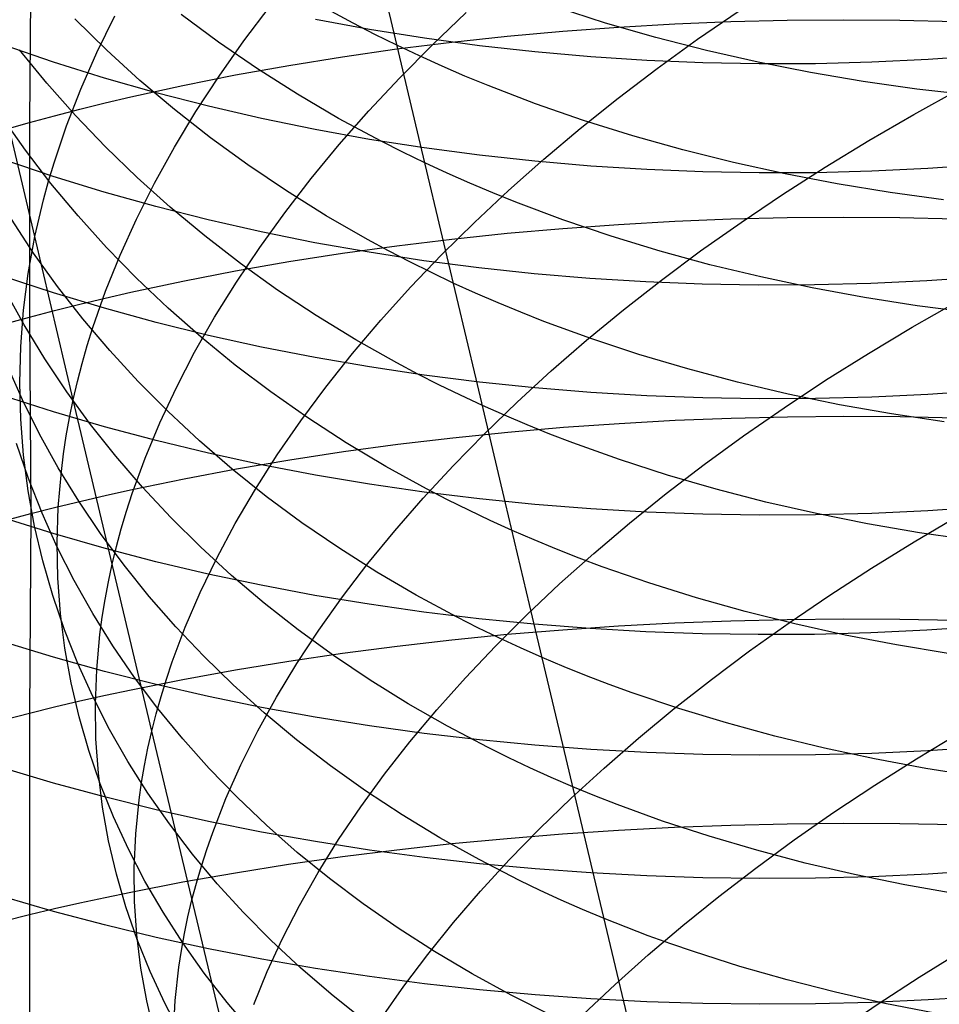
# Model space of a CAD drawing. Extents: x -383 to 1849, y -1185 to -529.
# Tile 571 of 656: x 405 to 413, y -969 to -960. Entities that reach past the tile are written whole.
import ezdxf

# ---------------------------------------------------------------- set-up
doc = ezdxf.new("R2010")
doc.units = 0
doc.layers.add('PREDEFINITO', color=7, linetype='CONTINUOUS')

msp = doc.modelspace()

# ---------------------------------------------------------------- linework, layer by layer
at = {"layer": 'PREDEFINITO'}
for p, q in [((408.4186, -960.1492, 523.1641), (408.1809, -959.1485, 524.3164)), ((405.2723, -959.3608, 659.6048), (405.2597, -961.0414, 660.7116)), ((406.9116, -960.3393, 520.861), (406.5846, -960.0971, 520.5903)), ((407.1325, -960.3287, 498.1296), (407.363, -960.0236, 497.821)), ((408.0871, -960.173, 523.0117), (407.8994, -960.0718, 522.8936)), ((408.7796, -960.3635, 495.5066), (409.0754, -960.0805, 495.2323)), ((410.2932, -960.1725, 525.4006), (409.8635, -960.0342, 525.215)), ((411.0968, -960.3143, 492.8515), (411.4589, -960.0655, 492.6311)), ((405.9345, -960.409, 518.582), (405.6567, -960.1364, 518.2832)), ((405.8491, -960.4286, 500.8958), (406.0053, -960.1084, 500.5616)), ((408.2311, -960.2297, 623.3573), (407.7571, -960.1424, 623.449)), ((408.2773, -960.2713, 523.1279), (408.0871, -960.173, 523.0117)), ((408.6613, -961.1719, 522.0327), (408.4186, -960.1492, 523.1641)), ((410.7304, -960.2987, 525.578), (410.2932, -960.1725, 525.4006)), ((410.4065, -960.2078, 661.9134), (410.8967, -960.1799, 661.9434)), ((410.8967, -960.1799, 661.9434), (411.3881, -960.16, 661.9603)), ((411.3881, -960.16, 661.9603), (411.8804, -960.148, 661.9641)), ((411.8804, -960.148, 661.9641), (412.3728, -960.144, 661.9549)), ((412.3728, -960.144, 661.9549), (412.8649, -960.1479, 661.9327)), ((412.8649, -960.1479, 661.9327), (413.3562, -960.1596, 661.8976)), ((408.7093, -960.306, 623.2757), (408.2311, -960.2297, 623.3573)), ((408.4702, -960.3667, 523.2422), (408.2773, -960.2713, 523.1279)), ((409.4324, -960.2874, 661.8142), (409.9182, -960.2436, 661.8704)), ((409.9182, -960.2436, 661.8704), (410.4065, -960.2078, 661.9134)), ((405.4683, -960.514, 625.1741), (405.0308, -960.3638, 625.329)), ((407.2501, -960.5716, 521.1253), (406.9116, -960.3393, 520.861)), ((406.9157, -960.6363, 498.4451), (407.1325, -960.3287, 498.1296)), ((408.4702, -960.3989, 661.6622), (408.9495, -960.3392, 661.7448)), ((408.496, -960.6503, 495.7892), (408.7796, -960.3635, 495.5066)), ((409.1911, -960.3712, 623.2043), (408.7093, -960.306, 623.2757)), ((408.9495, -960.3392, 661.7448), (409.4324, -960.2874, 661.8142)), ((411.1747, -960.413, 525.7471), (410.7304, -960.2987, 525.578)), ((410.7447, -960.5687, 493.0824), (411.0968, -960.3143, 492.8515)), ((405.4102, -960.6971, 516.5083), (405.1721, -960.4072, 516.1897)), ((405.7084, -960.7499, 501.2352), (405.8491, -960.4286, 500.8958)), ((406.2246, -960.6732, 518.8758), (405.9345, -960.409, 518.582)), ((407.9949, -960.4667, 661.5664), (408.4702, -960.3989, 661.6622)), ((408.6657, -960.4592, 523.3545), (408.4702, -960.3667, 523.2422)), ((409.676, -960.4253, 623.1431), (409.1911, -960.3712, 623.2043)), ((410.1634, -960.4683, 623.0922), (409.676, -960.4253, 623.1431)), ((411.6254, -960.5152, 525.9078), (411.1747, -960.413, 525.7471)), ((405.9133, -960.6535, 625.0294), (405.4683, -960.514, 625.1741)), ((407.5243, -960.5424, 661.4573), (407.9949, -960.4667, 661.5664)), ((408.8636, -960.5487, 523.4648), (408.6657, -960.4592, 523.3545)), ((410.6528, -960.5001, 623.0515), (410.1634, -960.4683, 623.0922)), ((411.1436, -960.5207, 623.0211), (410.6528, -960.5001, 623.0515)), ((411.6352, -960.5302, 623.0011), (411.1436, -960.5207, 623.0211)), ((412.0821, -960.6055, 526.0601), (411.6254, -960.5152, 525.9078)), ((412.1272, -960.5285, 622.9914), (411.6352, -960.5302, 623.0011)), ((412.619, -960.5156, 622.992), (412.1272, -960.5285, 622.9914)), ((413.1099, -960.4915, 623.0031), (412.619, -960.5156, 622.992)), ((413.5996, -960.4561, 623.0246), (413.1099, -960.4915, 623.0031)), ((407.0588, -960.6262, 661.3348), (407.5243, -960.5424, 661.4573)), ((407.5999, -960.7936, 521.383), (407.2501, -960.5716, 521.1253)), ((409.0641, -960.6352, 523.5731), (408.8636, -960.5487, 523.4648)), ((410.403, -960.8284, 493.3233), (410.7447, -960.5687, 493.0824)), ((412.5442, -960.6837, 526.2038), (412.0821, -960.6055, 526.0601)), ((405.3072, -962.0384, 502.6397), (404.9756, -960.6411, 503.7771)), ((405.6611, -960.9797, 516.8229), (405.4102, -960.6971, 516.5083)), ((406.3652, -960.7822, 624.8948), (405.9133, -960.6535, 625.0294)), ((406.5268, -960.9287, 519.1642), (406.2246, -960.6732, 518.8758)), ((406.599, -960.7179, 661.1991), (407.0588, -960.6262, 661.3348)), ((406.7131, -960.9461, 498.767), (406.9157, -960.6363, 498.4451)), ((408.2248, -960.9408, 496.08), (408.496, -960.6503, 495.7892)), ((409.2668, -960.7187, 523.6794), (409.0641, -960.6352, 523.5731)), ((413.0111, -960.7499, 526.3388), (412.5442, -960.6837, 526.2038)), ((405.5835, -961.0718, 501.5796), (405.7084, -960.7499, 501.2352)), ((406.1456, -960.8177, 661.05), (406.599, -960.7179, 661.1991)), ((406.8234, -960.9001, 624.7706), (406.3652, -960.7822, 624.8948)), ((407.9606, -961.005, 521.6336), (407.5999, -960.7936, 521.383)), ((409.6793, -960.8769, 523.886), (409.2668, -960.7187, 523.6794)), ((412.9846, -960.971, 490.9115), (413.384, -960.751, 490.7332)), ((413.4825, -960.8041, 526.4651), (413.0111, -960.7499, 526.3388)), ((405.6989, -960.9256, 660.8875), (405.9214, -960.8706, 660.9704)), ((405.9214, -960.8706, 660.9704), (406.1456, -960.8177, 661.05)), ((410.1004, -961.0233, 524.0843), (409.6793, -960.8769, 523.886)), ((410.072, -961.093, 493.574), (410.403, -960.8284, 493.3233)), ((405.4784, -960.9825, 660.8012), (405.6989, -960.9256, 660.8875)), ((406.525, -961.2577, 499.0951), (406.7131, -960.9461, 498.767)), ((406.8408, -961.1751, 519.447), (406.5268, -960.9287, 519.1642)), ((407.2875, -961.0072, 624.6566), (406.8234, -960.9001, 624.7706)), ((407.9663, -961.2345, 496.3785), (408.2248, -960.9408, 496.08)), ((405.2236, -961.2832, 514.7228), (405.0136, -960.9865, 514.3911)), ((405.043, -961.1024, 660.6186), (405.2597, -961.0414, 660.7116)), ((405.2597, -961.0414, 660.7116), (405.4784, -960.9825, 660.8012)), ((405.2597, -961.0414, 660.7116), (405.2601, -962.7413, 661.7908)), ((405.9249, -961.2549, 517.1331), (405.6611, -960.9797, 516.8229)), ((407.7568, -961.1034, 624.5529), (407.2875, -961.0072, 624.6566)), ((408.145, -961.1066, 521.7562), (407.9606, -961.005, 521.6336)), ((410.5297, -961.1577, 524.2743), (410.1004, -961.0233, 524.0843)), ((412.5939, -961.1976, 491.1015), (412.9846, -960.971, 490.9115)), ((405.4748, -961.3941, 501.9286), (405.5835, -961.0718, 501.5796)), ((408.2308, -961.1888, 624.4595), (407.7568, -961.1034, 624.5529)), ((408.3321, -961.2054, 521.877), (408.145, -961.1066, 521.7562)), ((409.752, -961.3624, 493.8342), (410.072, -961.093, 493.574)), ((407.1666, -961.4121, 519.7237), (406.8408, -961.1751, 519.447)), ((408.7089, -961.2634, 624.3765), (408.2308, -961.1888, 624.4595)), ((408.5218, -961.3014, 521.9958), (408.3321, -961.2054, 521.877)), ((408.9085, -962.216, 520.9217), (408.6613, -961.1719, 522.0327)), ((410.9666, -961.2803, 524.456), (410.5297, -961.1577, 524.2743)), ((412.212, -961.4305, 491.3029), (412.5939, -961.1976, 491.1015)), ((405.447, -961.5734, 515.0512), (405.2236, -961.2832, 514.7228)), ((406.2012, -961.5221, 517.4387), (405.9249, -961.2549, 517.1331)), ((406.3516, -961.5708, 499.4292), (406.525, -961.2577, 499.0951)), ((407.7209, -961.5312, 496.6846), (407.9663, -961.2345, 496.3785)), ((408.7142, -961.3945, 522.1126), (408.5218, -961.3014, 521.9958)), ((409.1907, -961.3271, 624.3039), (408.7089, -961.2634, 624.3765)), ((411.4106, -961.3911, 524.6292), (410.9666, -961.2803, 524.456)), ((405.4666, -961.513, 626.2683), (405.0295, -961.3655, 626.4265)), ((405.4266, -961.5552, 502.1048), (405.4748, -961.3941, 501.9286)), ((408.9091, -961.4847, 522.2274), (408.7142, -961.3945, 522.1126)), ((409.6755, -961.3799, 624.2417), (409.1907, -961.3271, 624.3039)), ((409.4434, -961.6361, 494.1035), (409.752, -961.3624, 493.8342)), ((410.1629, -961.4218, 624.1899), (409.6755, -961.3799, 624.2417)), ((411.8611, -961.49, 524.7938), (411.4106, -961.3911, 524.6292)), ((407.5037, -961.6394, 519.9939), (407.1666, -961.4121, 519.7237)), ((410.6522, -961.4528, 624.1486), (410.1629, -961.4218, 624.1899)), ((411.1429, -961.4729, 624.1178), (410.6522, -961.4528, 624.1486)), ((411.6345, -961.482, 624.0976), (411.1429, -961.4729, 624.1178)), ((412.1265, -961.4802, 624.0879), (411.6345, -961.482, 624.0976)), ((411.8394, -961.6694, 491.5156), (412.212, -961.4305, 491.3029)), ((412.6182, -961.4674, 624.0887), (412.1265, -961.4802, 624.0879)), ((413.1091, -961.4435, 624.1002), (412.6182, -961.4674, 624.0887)), ((413.5987, -961.4087, 624.1223), (413.1091, -961.4435, 624.1002)), ((405.3826, -961.7164, 502.2821), (405.4266, -961.5552, 502.1048)), ((405.9111, -961.65, 626.1205), (405.4666, -961.513, 626.2683)), ((406.4898, -961.781, 517.7391), (406.2012, -961.5221, 517.4387)), ((407.4889, -961.8306, 496.9979), (407.7209, -961.5312, 496.6846)), ((409.1066, -961.572, 522.3402), (408.9091, -961.4847, 522.2274)), ((412.3176, -961.577, 524.9497), (411.8611, -961.49, 524.7938)), ((405.6837, -961.8568, 515.376), (405.447, -961.5734, 515.0512)), ((406.3626, -961.7763, 625.9832), (405.9111, -961.65, 626.1205)), ((406.1935, -961.8851, 499.7688), (406.3516, -961.5708, 499.4292)), ((407.8521, -961.8565, 520.2574), (407.5037, -961.6394, 519.9939)), ((409.3065, -961.6563, 522.4509), (409.1066, -961.572, 522.3402)), ((409.1464, -961.9138, 494.3817), (409.4434, -961.6361, 494.1035)), ((409.5088, -961.7377, 522.5596), (409.3065, -961.6563, 522.4509)), ((412.7796, -961.6522, 525.0969), (412.3176, -961.577, 524.9497)), ((413.2465, -961.7156, 525.2352), (412.7796, -961.6522, 525.0969)), ((405.3428, -961.8774, 502.4604), (405.3826, -961.7164, 502.2821)), ((409.9202, -961.8918, 522.7708), (409.5088, -961.7377, 522.5596)), ((411.4765, -961.914, 491.739), (411.8394, -961.6694, 491.5156)), ((406.8204, -961.892, 625.8563), (406.3626, -961.7763, 625.9832)), ((406.7905, -962.0314, 518.0341), (406.4898, -961.781, 517.7391)), ((405.2958, -962.1833, 513.2589), (405.1009, -961.887, 512.9177)), ((405.3072, -962.0384, 502.6397), (405.3428, -961.8774, 502.4604)), ((405.9333, -962.1331, 515.6966), (405.6837, -961.8568, 515.376)), ((406.0507, -962.2002, 500.1138), (406.1935, -961.8851, 499.7688)), ((407.2839, -961.9972, 625.7399), (406.8204, -961.892, 625.8563)), ((407.2707, -962.1323, 497.3181), (407.4889, -961.8306, 496.9979)), ((408.2115, -962.0632, 520.5137), (407.8521, -961.8565, 520.2574)), ((408.8615, -962.1954, 494.6684), (409.1464, -961.9138, 494.3817)), ((410.3405, -962.0341, 522.9736), (409.9202, -961.8918, 522.7708)), ((410.4064, -961.9312, 663.0091), (410.8965, -961.9039, 663.0397)), ((410.8965, -961.9039, 663.0397), (411.3879, -961.8843, 663.0569)), ((411.1235, -962.164, 491.973), (411.4765, -961.914, 491.739)), ((411.3879, -961.8843, 663.0569), (411.8801, -961.8723, 663.061)), ((411.8801, -961.8723, 663.061), (412.3725, -961.868, 663.0519)), ((412.3725, -961.868, 663.0519), (412.8645, -961.8714, 663.0297)), ((412.8645, -961.8714, 663.0297), (413.3557, -961.8824, 662.9943)), ((407.7528, -962.0917, 625.6341), (407.2839, -961.9972, 625.7399)), ((409.4324, -962.0089, 662.9083), (409.9182, -961.9662, 662.9654)), ((409.9182, -961.9662, 662.9654), (410.4064, -961.9312, 663.0091)), ((405.2759, -962.1992, 502.8199), (405.3072, -962.0384, 502.6397)), ((405.6415, -963.4632, 501.541), (405.3072, -962.0384, 502.6397)), ((407.1031, -962.2728, 518.3232), (406.7905, -962.0314, 518.0341)), ((408.3953, -962.1625, 520.6391), (408.2115, -962.0632, 520.5137)), ((408.4703, -962.1175, 662.7541), (408.9496, -962.0594, 662.8379)), ((408.9496, -962.0594, 662.8379), (409.4324, -962.0089, 662.9083)), ((410.7689, -962.1648, 523.168), (410.3405, -962.0341, 522.9736)), ((406.1957, -962.4019, 516.0129), (405.9333, -962.1331, 515.6966)), ((407.0666, -962.436, 497.6449), (407.2707, -962.1323, 497.3181)), ((408.2263, -962.1755, 625.5388), (407.7528, -962.0917, 625.6341)), ((407.9951, -962.1834, 662.6569), (408.4703, -962.1175, 662.7541)), ((408.5817, -962.2591, 520.7625), (408.3953, -962.1625, 520.6391)), ((411.2049, -962.2838, 523.3538), (410.7689, -962.1648, 523.168)), ((410.7807, -962.4192, 492.2172), (411.1235, -962.164, 491.973)), ((405.2488, -962.3598, 503.001), (405.2759, -962.1992, 502.8199)), ((405.5044, -962.4736, 513.5971), (405.2958, -962.1833, 513.2589)), ((405.9239, -962.5159, 500.4638), (406.0507, -962.2002, 500.1138)), ((407.0591, -962.3383, 662.4223), (407.5245, -962.257, 662.5463)), ((407.5245, -962.257, 662.5463), (407.9951, -962.1834, 662.6569)), ((408.704, -962.2487, 625.4541), (408.2263, -962.1755, 625.5388)), ((408.589, -962.4803, 494.9634), (408.8615, -962.1954, 494.6684)), ((409.1853, -962.3112, 625.38), (408.704, -962.2487, 625.4541)), ((409.1615, -963.2809, 519.8315), (408.9085, -962.216, 520.9217)), ((406.5994, -962.4275, 662.2847), (407.0591, -962.3383, 662.4223)), ((407.4274, -962.5049, 518.6062), (407.1031, -962.2728, 518.3232)), ((408.7708, -962.3528, 520.884), (408.5817, -962.2591, 520.7625)), ((409.6697, -962.363, 625.3166), (409.1853, -962.3112, 625.38)), ((411.6481, -962.3911, 523.531), (411.2049, -962.2838, 523.3538)), ((405.4685, -962.5307, 627.3446), (405.031, -962.3866, 627.5055)), ((405.226, -962.5202, 503.183), (405.2488, -962.3598, 503.001)), ((406.1459, -962.5243, 662.1337), (406.5994, -962.4275, 662.2847)), ((406.4707, -962.6629, 516.3243), (406.1957, -962.4019, 516.0129)), ((408.9625, -962.4437, 521.0035), (408.7708, -962.3528, 520.884)), ((410.1566, -962.4041, 625.2638), (409.6697, -962.363, 625.3166)), ((410.6454, -962.4344, 625.2218), (410.1566, -962.4041, 625.2638)), ((410.4487, -962.6791, 492.4712), (410.7807, -962.4192, 492.2172)), ((412.0979, -962.4868, 523.6994), (411.6481, -962.3911, 523.531)), ((413.1003, -962.4248, 625.1729), (412.6098, -962.4483, 625.1611)), ((413.5896, -962.3905, 625.1957), (413.1003, -962.4248, 625.1729)), ((405.2129, -962.809, 511.446), (405.0476, -962.5079, 511.0931)), ((405.7264, -962.7575, 513.932), (405.5044, -962.4736, 513.5971)), ((405.8131, -962.8319, 500.8186), (405.9239, -962.5159, 500.4638)), ((406.877, -962.7414, 497.978), (407.0666, -962.436, 497.6449)), ((407.7632, -962.7274, 518.8826), (407.4274, -962.5049, 518.6062)), ((408.3293, -962.7685, 495.2663), (408.589, -962.4803, 494.9634)), ((409.1568, -962.5318, 521.1209), (408.9625, -962.4437, 521.0035)), ((411.1357, -962.454, 625.1904), (410.6454, -962.4344, 625.2218)), ((411.6269, -962.4629, 625.1698), (411.1357, -962.454, 625.1904)), ((412.1184, -962.461, 625.1601), (411.6269, -962.4629, 625.1698)), ((412.5537, -962.5707, 523.8589), (412.0979, -962.4868, 523.6994)), ((412.6098, -962.4483, 625.1611), (412.1184, -962.461, 625.1601)), ((405.2074, -962.6803, 503.3658), (405.226, -962.5202, 503.183)), ((405.9134, -962.6645, 627.1943), (405.4685, -962.5307, 627.3446)), ((405.6993, -962.6289, 661.969), (405.9217, -962.5757, 662.053)), ((405.9217, -962.5757, 662.053), (406.1459, -962.5243, 662.1337)), ((409.3536, -962.6169, 521.2362), (409.1568, -962.5318, 521.1209)), ((413.0149, -962.6431, 524.0095), (412.5537, -962.5707, 523.8589)), ((405.1828, -962.9996, 503.7335), (405.2074, -962.6803, 503.3658)), ((405.2601, -962.7413, 661.7908), (405.4788, -962.6842, 661.8816)), ((405.4788, -962.6842, 661.8816), (405.6993, -962.6289, 661.969)), ((406.3653, -962.7879, 627.0547), (405.9134, -962.6645, 627.1943)), ((406.758, -962.9158, 516.6305), (406.4707, -962.6629, 516.3243)), ((409.5528, -962.6992, 521.3495), (409.3536, -962.6169, 521.2362)), ((410.1275, -962.9435, 492.7349), (410.4487, -962.6791, 492.4712)), ((412.9709, -962.8308, 490.0096), (413.3622, -962.6081, 489.8177)), ((413.4812, -962.7037, 524.151), (413.0149, -962.6431, 524.0095)), ((405.0434, -962.8005, 661.6966), (405.2601, -962.7413, 661.7908)), ((405.2601, -962.7413, 661.7908), (405.2712, -964.4582, 662.8403)), ((405.9616, -963.0346, 514.263), (405.7264, -962.7575, 513.932)), ((406.7021, -963.0482, 498.3171), (406.877, -962.7414, 497.978)), ((408.1102, -962.9399, 519.152), (407.7632, -962.7274, 518.8826)), ((408.0826, -963.0594, 495.5768), (408.3293, -962.7685, 495.2663)), ((409.7545, -962.7786, 521.4607), (409.5528, -962.6992, 521.3495)), ((405.3922, -963.1049, 511.7967), (405.2129, -962.809, 511.446)), ((405.7639, -962.9898, 500.9976), (405.8131, -962.8319, 500.8186)), ((406.8235, -962.9009, 626.9258), (406.3653, -962.7879, 627.0547)), ((410.1646, -962.9287, 521.6767), (409.7545, -962.7786, 521.4607)), ((412.5885, -963.0595, 490.2131), (412.9709, -962.8308, 490.0096)), ((407.0574, -963.1602, 516.9312), (406.758, -962.9158, 516.6305)), ((407.2875, -963.0035, 626.8076), (406.8235, -962.9009, 626.9258)), ((408.4683, -963.142, 519.4141), (408.1102, -962.9399, 519.152)), ((409.8178, -963.2122, 493.0079), (410.1275, -962.9435, 492.7349)), ((410.5836, -963.0673, 521.8841), (410.1646, -962.9287, 521.6767)), ((405.1747, -963.3173, 504.1039), (405.1828, -962.9996, 503.7335)), ((405.7189, -963.1477, 501.1777), (405.7639, -962.9898, 500.9976)), ((407.7568, -963.0957, 626.7001), (407.2875, -963.0035, 626.8076)), ((405.5855, -963.3951, 512.1447), (405.3922, -963.1049, 511.7967)), ((406.2099, -963.3048, 514.59), (405.9616, -963.0346, 514.263)), ((406.5424, -963.3561, 498.6619), (406.7021, -963.0482, 498.3171)), ((408.2308, -963.1774, 626.6034), (407.7568, -963.0957, 626.7001)), ((407.8493, -963.3528, 495.8947), (408.0826, -963.0594, 495.5768)), ((411.0107, -963.1945, 522.083), (410.5836, -963.0673, 521.8841)), ((412.2153, -963.294, 490.4279), (412.5885, -963.0595, 490.2131)), ((405.1981, -963.4653, 509.6281), (405.0632, -963.1611, 509.2655)), ((405.6781, -963.3055, 501.3589), (405.7189, -963.1477, 501.1777)), ((407.3688, -963.3957, 517.2259), (407.0574, -963.1602, 516.9312)), ((408.709, -963.2487, 626.5175), (408.2308, -963.1774, 626.6034)), ((408.6514, -963.2391, 519.5424), (408.4683, -963.142, 519.4141)), ((411.4455, -963.3101, 522.2731), (411.0107, -963.1945, 522.083)), ((408.8372, -963.3334, 519.6686), (408.6514, -963.2391, 519.5424)), ((409.1908, -963.3095, 626.4424), (408.709, -963.2487, 626.5175)), ((409.419, -964.3667, 518.7633), (409.1615, -963.2809, 519.8315)), ((409.5196, -963.4847, 493.2898), (409.8178, -963.2122, 493.0079)), ((405.183, -963.6332, 504.4764), (405.1747, -963.3173, 504.1039)), ((405.6415, -963.4632, 501.541), (405.6781, -963.3055, 501.3589)), ((406.4709, -963.5675, 514.9124), (406.2099, -963.3048, 514.59)), ((406.3981, -963.6648, 499.0122), (406.5424, -963.3561, 498.6619)), ((407.6297, -963.6485, 496.2196), (407.8493, -963.3528, 495.8947)), ((409.0257, -963.425, 519.7928), (408.8372, -963.3334, 519.6686)), ((409.6756, -963.3598, 626.3782), (409.1908, -963.3095, 626.4424)), ((410.163, -963.3996, 626.3248), (409.6756, -963.3598, 626.3782)), ((411.8874, -963.4142, 522.4543), (411.4455, -963.3101, 522.2731)), ((411.8518, -963.5339, 490.6537), (412.2153, -963.294, 490.4279)), ((405.4684, -963.57, 628.4001), (405.0309, -963.4292, 628.5637)), ((405.7924, -963.6793, 512.4897), (405.5855, -963.3951, 512.1447)), ((407.6919, -963.6221, 517.5143), (407.3688, -963.3957, 517.2259)), ((409.2168, -963.5138, 519.915), (409.0257, -963.425, 519.7928)), ((410.6523, -963.429, 626.2823), (410.163, -963.3996, 626.3248)), ((411.1431, -963.4478, 626.2508), (410.6523, -963.429, 626.2823)), ((411.6347, -963.4561, 626.2302), (411.1431, -963.4478, 626.2508)), ((412.1266, -963.4538, 626.2206), (411.6347, -963.4561, 626.2302)), ((412.3359, -963.5068, 522.6266), (411.8874, -963.4142, 522.4543)), ((412.6184, -963.441, 626.2221), (412.1266, -963.4538, 626.2206)), ((413.1093, -963.4176, 626.2345), (412.6184, -963.441, 626.2221)), ((413.5989, -963.3836, 626.2581), (413.1093, -963.4176, 626.2345)), ((405.3476, -963.7647, 509.9893), (405.1981, -963.4653, 509.6281)), ((405.6092, -963.6206, 501.7241), (405.6415, -963.4632, 501.541)), ((406.3282, -966.3579, 499.4084), (405.6415, -963.4632, 501.541)), ((409.4105, -963.5998, 520.0351), (409.2168, -963.5138, 519.915)), ((409.2335, -963.7608, 493.5804), (409.5196, -963.4847, 493.2898)), ((411.4982, -963.7791, 490.8902), (411.8518, -963.5339, 490.6537)), ((412.7905, -963.5879, 522.7899), (412.3359, -963.5068, 522.6266)), ((405.2073, -963.9469, 504.8506), (405.183, -963.6332, 504.4764)), ((405.9134, -963.7006, 628.2474), (405.4684, -963.57, 628.4001)), ((405.5812, -963.7779, 501.9081), (405.6092, -963.6206, 501.7241)), ((406.7445, -963.8225, 515.2298), (406.4709, -963.5675, 514.9124)), ((408.0264, -963.839, 517.7961), (407.6919, -963.6221, 517.5143)), ((409.6067, -963.6829, 520.1531), (409.4105, -963.5998, 520.0351)), ((410.9008, -963.6431, 664.1092), (411.3914, -963.6238, 664.1269)), ((411.3914, -963.6238, 664.1269), (411.8828, -963.6118, 664.1314)), ((411.8828, -963.6118, 664.1314), (412.3743, -963.6073, 664.1224)), ((412.3743, -963.6073, 664.1224), (412.8656, -963.6102, 664.1002)), ((413.2506, -963.6575, 522.944), (412.7905, -963.5879, 522.7899)), ((412.8656, -963.6102, 664.1002), (413.3559, -963.6205, 664.0646)), ((406.0127, -963.9572, 512.8312), (405.7924, -963.6793, 512.4897)), ((406.3653, -963.8211, 628.1055), (405.9134, -963.7006, 628.2474)), ((406.2696, -963.9739, 499.3675), (406.3981, -963.6648, 499.0122)), ((407.4242, -963.9461, 496.5512), (407.6297, -963.6485, 496.2196)), ((409.439, -963.746, 663.9752), (409.924, -963.7042, 664.0333)), ((409.8053, -963.7631, 520.2689), (409.6067, -963.6829, 520.1531)), ((409.924, -963.7042, 664.0333), (410.4115, -963.67, 664.078)), ((410.4115, -963.67, 664.078), (410.9008, -963.6431, 664.1092)), ((405.5113, -964.0593, 510.3486), (405.3476, -963.7647, 509.9893)), ((405.5574, -963.9349, 502.093), (405.5812, -963.7779, 501.9081)), ((408.4782, -963.8518, 663.8184), (408.9569, -963.7952, 663.9036)), ((408.9569, -963.7952, 663.9036), (409.439, -963.746, 663.9752)), ((408.9597, -964.0402, 493.8794), (409.2335, -963.7608, 493.5804)), ((410.0064, -963.8405, 520.3826), (409.8053, -963.7631, 520.2689)), ((411.1549, -964.0292, 491.137), (411.4982, -963.7791, 490.8902)), ((405.2502, -964.1525, 507.805), (405.1465, -963.847, 507.4342)), ((406.8236, -963.9314, 627.9744), (406.3653, -963.8211, 628.1055)), ((407.0306, -964.0695, 515.5421), (406.7445, -963.8225, 515.2298)), ((408.0036, -963.916, 663.7196), (408.4782, -963.8518, 663.8184)), ((408.3723, -964.0461, 518.0707), (408.0264, -963.839, 517.7961)), ((410.4155, -963.9868, 520.6035), (410.0064, -963.8405, 520.3826)), ((405.2477, -964.2583, 505.2262), (405.2073, -963.9469, 504.8506)), ((405.5378, -964.0916, 502.2786), (405.5574, -963.9349, 502.093)), ((406.2464, -964.2284, 513.1689), (406.0127, -963.9572, 512.8312)), ((406.1573, -964.2832, 499.7276), (406.2696, -963.9739, 499.3675)), ((407.2876, -964.0315, 627.8543), (406.8236, -963.9314, 627.9744)), ((407.2332, -964.2452, 496.8892), (407.4242, -963.9461, 496.5512)), ((407.5336, -963.9876, 663.6073), (408.0036, -963.916, 663.7196)), ((405.6891, -964.3485, 510.7055), (405.5113, -964.0593, 510.3486)), ((407.0687, -964.0667, 663.4813), (407.5336, -963.9876, 663.6073)), ((407.7569, -964.1215, 627.7451), (407.2876, -964.0315, 627.8543)), ((408.7293, -964.2429, 518.338), (408.3723, -964.0461, 518.0707)), ((408.6986, -964.3226, 494.1864), (408.9597, -964.0402, 493.8794)), ((410.8334, -964.1217, 520.8156), (410.4155, -963.9868, 520.6035)), ((410.8221, -964.284, 491.3938), (411.1549, -964.0292, 491.137)), ((405.5113, -964.404, 502.6522), (405.5378, -964.0916, 502.2786)), ((406.6094, -964.1533, 663.3416), (407.0687, -964.0667, 663.4813)), ((407.3287, -964.3081, 515.8486), (407.0306, -964.0695, 515.5421)), ((408.2309, -964.2012, 627.6468), (407.7569, -964.1215, 627.7451)), ((411.2595, -964.2452, 521.019), (410.8334, -964.1217, 520.8156)), ((405.3687, -964.4541, 508.175), (405.2502, -964.1525, 507.805)), ((406.1564, -964.2474, 663.1883), (406.6094, -964.1533, 663.3416)), ((406.493, -964.4927, 513.5024), (406.2464, -964.2284, 513.1689)), ((408.7091, -964.2707, 627.5596), (408.2309, -964.2012, 627.6468)), ((405.3037, -964.5668, 505.6028), (405.2477, -964.2583, 505.2262)), ((405.7102, -964.3491, 663.0212), (405.9324, -964.2973, 663.1064)), ((405.9324, -964.2973, 663.1064), (406.1564, -964.2474, 663.1883)), ((406.1073, -964.4378, 499.9093), (406.1573, -964.2832, 499.7276)), ((407.0569, -964.5456, 497.2332), (407.2332, -964.2452, 496.8892)), ((407.6389, -964.538, 516.1491), (407.3287, -964.3081, 515.8486)), ((408.4505, -964.6076, 494.5011), (408.6986, -964.3226, 494.1864)), ((409.1909, -964.33, 627.4833), (408.7091, -964.2707, 627.5596)), ((408.9118, -964.3374, 518.4687), (408.7293, -964.2429, 518.338)), ((410.5004, -964.543, 491.6604), (410.8221, -964.284, 491.3938)), ((411.6933, -964.3574, 521.2134), (411.2595, -964.2452, 521.019)), ((405.2712, -964.4582, 662.8403), (405.4897, -964.4027, 662.9325)), ((405.4897, -964.4027, 662.9325), (405.7102, -964.3491, 663.0212)), ((405.5012, -964.7147, 503.0283), (405.5113, -964.404, 502.6522)), ((405.8808, -964.6321, 511.0598), (405.6891, -964.3485, 510.7055)), ((409.0971, -964.4292, 518.5974), (408.9118, -964.3374, 518.4687)), ((409.6757, -964.379, 627.4181), (409.1909, -964.33, 627.4833)), ((409.6812, -965.4725, 517.7164), (409.419, -964.3667, 518.7633)), ((410.1631, -964.4178, 627.364), (409.6757, -964.379, 627.4181)), ((412.1343, -964.4583, 521.3987), (411.6933, -964.3574, 521.2134)), ((413.599, -964.4007, 627.2973), (413.1094, -964.4341, 627.2732)), ((405.4667, -964.6328, 629.4338), (405.0296, -964.4949, 629.6005)), ((405.0546, -964.5156, 662.7447), (405.2712, -964.4582, 662.8403)), ((405.2712, -964.4582, 662.8403), (405.2605, -966.2006, 663.8454)), ((405.502, -964.7514, 508.5439), (405.3687, -964.4541, 508.175)), ((406.0614, -964.5923, 500.0922), (406.1073, -964.4378, 499.9093)), ((406.7525, -964.7497, 513.8313), (406.493, -964.4927, 513.5024)), ((409.285, -964.5183, 518.7241), (409.0971, -964.4292, 518.5974)), ((410.6524, -964.4463, 627.3209), (410.1631, -964.4178, 627.364)), ((411.1432, -964.4645, 627.289), (410.6524, -964.4463, 627.3209)), ((411.6348, -964.4724, 627.2682), (411.1432, -964.4645, 627.289)), ((412.1268, -964.47, 627.2587), (411.6348, -964.4724, 627.2682)), ((412.6185, -964.4572, 627.2603), (412.1268, -964.47, 627.2587)), ((412.582, -964.5477, 521.575), (412.1343, -964.4583, 521.3987)), ((413.1094, -964.4341, 627.2732), (412.6185, -964.4572, 627.2603)), ((412.9903, -964.704, 489.1569), (413.3739, -964.479, 488.9507)), ((405.3753, -964.8723, 505.9798), (405.3037, -964.5668, 505.6028)), ((406.8957, -964.8471, 497.5831), (407.0569, -964.5456, 497.2332)), ((407.9608, -964.7588, 516.4432), (407.6389, -964.538, 516.1491)), ((409.4755, -964.6047, 518.8487), (409.285, -964.5183, 518.7241)), ((410.1899, -964.806, 491.9365), (410.5004, -964.543, 491.6604)), ((413.0358, -964.6259, 521.7419), (412.582, -964.5477, 521.575)), ((405.9113, -964.7607, 629.2782), (405.4667, -964.6328, 629.4338)), ((406.0862, -964.9098, 511.411), (405.8808, -964.6321, 511.0598)), ((406.0198, -964.7467, 500.2761), (406.0614, -964.5923, 500.0922)), ((408.2158, -964.8951, 494.8233), (408.4505, -964.6076, 494.5011)), ((409.6687, -964.6882, 518.9711), (409.4755, -964.6047, 518.8487)), ((413.4952, -964.6927, 521.8995), (413.0358, -964.6259, 521.7419)), ((405.5076, -965.0236, 503.4065), (405.5012, -964.7147, 503.0283)), ((405.6498, -965.044, 508.9113), (405.502, -964.7514, 508.5439)), ((405.9824, -964.9009, 500.461), (406.0198, -964.7467, 500.2761)), ((407.0246, -964.999, 514.1552), (406.7525, -964.7497, 513.8313)), ((409.8643, -964.769, 519.0914), (409.6687, -964.6882, 518.9711)), ((412.6159, -964.9346, 489.3745), (412.9903, -964.704, 489.1569)), ((406.3627, -964.8787, 629.1336), (405.9113, -964.7607, 629.2782)), ((408.2942, -964.9703, 516.7304), (407.9608, -964.7588, 516.4432)), ((410.0625, -964.8469, 519.2095), (409.8643, -964.769, 519.0914)), ((409.8911, -965.0728, 492.2216), (410.1899, -964.806, 491.9365)), ((405.4622, -965.1745, 506.357), (405.3753, -964.8723, 505.9798)), ((405.9493, -965.0549, 500.6469), (405.9824, -964.9009, 500.461)), ((406.305, -965.1813, 511.7587), (406.0862, -964.9098, 511.411)), ((406.8205, -964.9868, 629.0001), (406.3627, -964.8787, 629.1336)), ((406.75, -965.1491, 497.9384), (406.8957, -964.8471, 497.5831)), ((407.9947, -965.1846, 495.1525), (408.2158, -964.8951, 494.8233)), ((410.2631, -964.9221, 519.3255), (410.0625, -964.8469, 519.2095)), ((410.6712, -965.0639, 519.5508), (410.2631, -964.9221, 519.3255)), ((407.2841, -965.0848, 628.8777), (406.8205, -964.9868, 629.0001)), ((407.3092, -965.2404, 514.4737), (407.0246, -964.999, 514.1552)), ((408.6389, -965.172, 517.0105), (408.2942, -964.9703, 516.7304)), ((412.251, -965.1705, 489.6033), (412.6159, -964.9346, 489.3745)), ((405.5301, -965.3302, 503.7866), (405.5076, -965.0236, 503.4065)), ((405.8118, -965.3318, 509.2768), (405.6498, -965.044, 508.9113)), ((405.9204, -965.2087, 500.8336), (405.9493, -965.0549, 500.6469)), ((407.753, -965.1729, 628.7665), (407.2841, -965.0848, 628.8777)), ((409.6042, -965.3431, 492.5155), (409.8911, -965.0728, 492.2216)), ((411.0881, -965.1947, 519.7672), (410.6712, -965.0639, 519.5508)), ((405.5642, -965.4729, 506.7338), (405.4622, -965.1745, 506.357)), ((406.5371, -965.4462, 512.1025), (406.305, -965.1813, 511.7587)), ((406.62, -965.4515, 498.2989), (406.75, -965.1491, 497.9384)), ((408.2265, -965.2509, 628.6664), (407.753, -965.1729, 628.7665)), ((408.9948, -965.3637, 517.2829), (408.6389, -965.172, 517.0105)), ((411.896, -965.4114, 489.8428), (412.251, -965.1705, 489.6033)), ((405.8958, -965.3622, 501.0213), (405.9204, -965.2087, 500.8336)), ((407.6059, -965.4734, 514.7864), (407.3092, -965.2404, 514.4737)), ((407.7878, -965.4759, 495.4886), (407.9947, -965.1846, 495.1525)), ((408.7042, -965.319, 628.5775), (408.2265, -965.2509, 628.6664)), ((411.5133, -965.3142, 519.9746), (411.0881, -965.1947, 519.7672)), ((405.5685, -965.6343, 504.1679), (405.5301, -965.3302, 503.7866)), ((405.988, -965.6142, 509.64), (405.8118, -965.3318, 509.2768)), ((409.1855, -965.377, 628.4999), (408.7042, -965.319, 628.5775)), ((409.3297, -965.6164, 492.8179), (409.6042, -965.3431, 492.5155)), ((411.9463, -965.4226, 520.1729), (411.5133, -965.3142, 519.9746)), ((405.8754, -965.5154, 501.2098), (405.8958, -965.3622, 501.0213)), ((409.1768, -965.4557, 517.4162), (408.9948, -965.3637, 517.2829)), ((409.6699, -965.4249, 628.4335), (409.1855, -965.377, 628.4999)), ((410.1568, -965.4628, 628.3784), (409.6699, -965.4249, 628.4335)), ((409.9187, -965.4725, 665.0497), (410.4069, -965.4393, 665.0949)), ((410.4069, -965.4393, 665.0949), (410.897, -965.4132, 665.1264)), ((410.897, -965.4132, 665.1264), (411.3884, -965.3943, 665.1445)), ((411.3884, -965.3943, 665.1445), (411.8805, -965.3826, 665.149)), ((411.5511, -965.6571, 490.0929), (411.896, -965.4114, 489.8428)), ((411.8805, -965.3826, 665.149), (412.3729, -965.378, 665.1401)), ((412.3865, -965.5198, 520.362), (411.9463, -965.4226, 520.1729)), ((412.3729, -965.378, 665.1401), (412.865, -965.3805, 665.1177)), ((412.865, -965.3805, 665.1177), (413.3562, -965.3902, 665.082)), ((405.6812, -965.7674, 507.11), (405.5642, -965.4729, 506.7338)), ((405.8471, -965.8207, 501.589), (405.8754, -965.5154, 501.2098)), ((406.5062, -965.754, 498.6643), (406.62, -965.4515, 498.2989)), ((406.7822, -965.7042, 512.442), (406.5371, -965.4462, 512.1025)), ((407.5952, -965.7687, 495.8312), (407.7878, -965.4759, 495.4886)), ((407.9147, -965.6979, 515.0929), (407.6059, -965.4734, 514.7864)), ((408.95, -965.5605, 664.9187), (409.4329, -965.5129, 664.991)), ((409.3615, -965.545, 517.5475), (409.1768, -965.4557, 517.4162)), ((409.4329, -965.5129, 664.991), (409.9187, -965.4725, 665.0497)), ((409.9488, -966.5969, 516.6913), (409.6812, -965.4725, 517.7164)), ((410.6457, -965.4906, 628.3346), (410.1568, -965.4628, 628.3784)), ((411.136, -965.5084, 628.3021), (410.6457, -965.4906, 628.3346)), ((411.6272, -965.516, 628.281), (411.136, -965.5084, 628.3021)), ((412.1187, -965.5135, 628.2714), (411.6272, -965.516, 628.281)), ((412.61, -965.5009, 628.2732), (412.1187, -965.5135, 628.2714)), ((412.8334, -965.6058, 520.5418), (412.3865, -965.5198, 520.362)), ((413.1005, -965.4781, 628.2864), (412.61, -965.5009, 628.2732)), ((413.5898, -965.4452, 628.3111), (413.1005, -965.4781, 628.2864)), ((405.4683, -965.7121, 630.4488), (405.0308, -965.5779, 630.6178)), ((408.4707, -965.6153, 664.8327), (408.95, -965.5605, 664.9187)), ((409.5489, -965.6316, 517.6766), (409.3615, -965.545, 517.5475)), ((413.2865, -965.6807, 520.7122), (412.8334, -965.6058, 520.5418)), ((405.6228, -965.9357, 504.5502), (405.5685, -965.6343, 504.1679)), ((406.1781, -965.8912, 510.0004), (405.988, -965.6142, 509.64)), ((407.5249, -965.7464, 664.6195), (407.9955, -965.6773, 664.733)), ((408.2352, -965.9134, 515.3928), (407.9147, -965.6979, 515.0929)), ((407.9955, -965.6773, 664.733), (408.4707, -965.6153, 664.8327)), ((409.0678, -965.8926, 493.1285), (409.3297, -965.6164, 492.8179)), ((409.7389, -965.7156, 517.8036), (409.5489, -965.6316, 517.6766)), ((411.2168, -965.9071, 490.3531), (411.5511, -965.6571, 490.0929)), ((405.9133, -965.8366, 630.291), (405.4683, -965.7121, 630.4488)), ((405.8128, -966.0576, 507.485), (405.6812, -965.7674, 507.11)), ((406.4554, -965.9052, 498.8487), (406.5062, -965.754, 498.6643)), ((407.0401, -965.955, 512.7769), (406.7822, -965.7042, 512.442)), ((407.0595, -965.8228, 664.4923), (407.5249, -965.7464, 664.6195)), ((407.4173, -966.0626, 496.1799), (407.5952, -965.7687, 495.8312)), ((409.9316, -965.7968, 517.9285), (409.7389, -965.7156, 517.8036)), ((405.8354, -966.1244, 501.9708), (405.8471, -965.8207, 501.589)), ((406.3652, -965.9514, 630.1445), (405.9133, -965.8366, 630.291)), ((406.5998, -965.9064, 664.3514), (407.0595, -965.8228, 664.4923)), ((410.1268, -965.8752, 518.0511), (409.9316, -965.7968, 517.9285)), ((405.6925, -966.2339, 504.933), (405.6228, -965.9357, 504.5502)), ((406.1463, -965.9972, 664.1966), (406.5998, -965.9064, 664.3514)), ((406.3819, -966.1622, 510.3576), (406.1781, -965.8912, 510.0004)), ((406.8234, -966.0565, 630.0092), (406.3652, -965.9514, 630.1445)), ((406.4088, -966.0562, 499.0343), (406.4554, -965.9052, 498.8487)), ((407.3107, -966.1982, 513.1066), (407.0401, -965.955, 512.7769)), ((408.5674, -966.1196, 515.6858), (408.2352, -965.9134, 515.3928)), ((408.8189, -966.1714, 493.447), (409.0678, -965.8926, 493.1285)), ((410.3244, -965.9509, 518.1716), (410.1268, -965.8752, 518.0511)), ((410.5245, -966.0238, 518.2898), (410.3244, -965.9509, 518.1716)), ((410.8934, -966.1613, 490.6231), (411.2168, -965.9071, 490.3531)), ((405.9221, -966.0454, 664.114), (406.1463, -965.9972, 664.1966)), ((410.9317, -966.1613, 518.5195), (410.5245, -966.0238, 518.2898)), ((405.4791, -966.147, 663.9384), (405.6997, -966.0953, 664.0279)), ((405.6997, -966.0953, 664.0279), (405.9221, -966.0454, 664.114)), ((405.959, -966.3433, 507.8584), (405.8128, -966.0576, 507.485)), ((405.8401, -966.4261, 502.3548), (405.8354, -966.1244, 501.9708)), ((406.3664, -966.2071, 499.2208), (406.4088, -966.0562, 499.0343)), ((407.2875, -966.1518, 629.8852), (406.8234, -966.0565, 630.0092)), ((407.2545, -966.3574, 496.5345), (407.4173, -966.0626, 496.1799)), ((408.9109, -966.3162, 515.9715), (408.5674, -966.1196, 515.6858)), ((405.0438, -966.2559, 663.7489), (405.2605, -966.2006, 663.8454)), ((405.2605, -966.2006, 663.8454), (405.2589, -967.9614, 664.8205)), ((405.2605, -966.2006, 663.8454), (405.4791, -966.147, 663.9384)), ((406.3282, -966.3579, 499.4084), (406.3664, -966.2071, 499.2208)), ((406.5991, -966.4271, 510.7113), (406.3819, -966.1622, 510.3576)), ((407.7568, -966.2374, 629.7726), (407.2875, -966.1518, 629.8852)), ((407.5937, -966.4336, 513.4309), (407.3107, -966.1982, 513.1066)), ((408.5833, -966.4524, 493.773), (408.8189, -966.1714, 493.447)), ((410.5813, -966.4194, 490.9027), (410.8934, -966.1613, 490.6231)), ((411.3478, -966.2878, 518.7402), (410.9317, -966.1613, 518.5195)), ((405.7777, -966.5287, 505.3159), (405.6925, -966.2339, 504.933)), ((408.2308, -966.3132, 629.6712), (407.7568, -966.2374, 629.7726)), ((411.7721, -966.4034, 518.9517), (411.3478, -966.2878, 518.7402)), ((406.1195, -966.624, 508.23), (405.959, -966.3433, 507.8584)), ((406.2943, -966.5084, 499.597), (406.3282, -966.3579, 499.4084)), ((407.0352, -969.3219, 497.3797), (406.3282, -966.3579, 499.4084)), ((407.1071, -966.6528, 496.8947), (407.2545, -966.3574, 496.5345)), ((408.7089, -966.3792, 629.5813), (408.2308, -966.3132, 629.6712)), ((409.1907, -966.4354, 629.5028), (408.7089, -966.3792, 629.5813)), ((409.2656, -966.5029, 516.2494), (408.9109, -966.3162, 515.9715)), ((413.0101, -966.5995, 488.3589), (413.3855, -966.3727, 488.1382)), ((405.8609, -966.7256, 502.7406), (405.8401, -966.4261, 502.3548)), ((406.8297, -966.6854, 511.0611), (406.5991, -966.4271, 510.7113)), ((407.889, -966.6609, 513.7493), (407.5937, -966.4336, 513.4309)), ((408.3614, -966.7354, 494.1062), (408.5833, -966.4524, 493.773)), ((409.6756, -966.4819, 629.4357), (409.1907, -966.4354, 629.5028)), ((410.2807, -966.681, 491.1915), (410.5813, -966.4194, 490.9027)), ((412.2043, -966.5079, 519.154), (411.7721, -966.4034, 518.9517)), ((405.8779, -966.8199, 505.6984), (405.7777, -966.5287, 505.3159)), ((406.2647, -966.6586, 499.7866), (406.2943, -966.5084, 499.597)), ((409.4471, -966.5924, 516.3853), (409.2656, -966.5029, 516.2494)), ((410.1629, -966.5185, 629.38), (409.6756, -966.4819, 629.4357)), ((410.6522, -966.5452, 629.3359), (410.1629, -966.5185, 629.38)), ((411.143, -966.5622, 629.3033), (410.6522, -966.5452, 629.3359)), ((412.6182, -966.5538, 629.2749), (412.1265, -966.5665, 629.2727)), ((412.6437, -966.6014, 519.3468), (412.2043, -966.5079, 519.154)), ((413.1091, -966.5312, 629.2886), (412.6182, -966.5538, 629.2749)), ((413.5987, -966.4988, 629.3141), (413.1091, -966.5312, 629.2886)), ((406.294, -966.8995, 508.5991), (406.1195, -966.624, 508.23)), ((409.6312, -966.6793, 516.5191), (409.4471, -966.5924, 516.3853)), ((410.2203, -967.7423, 515.6891), (409.9488, -966.5969, 516.6913)), ((411.6346, -966.5692, 629.2822), (411.143, -966.5622, 629.3033)), ((412.1265, -966.5665, 629.2727), (411.6346, -966.5692, 629.2822)), ((413.0899, -966.684, 519.5302), (412.6437, -966.6014, 519.3468)), ((412.6441, -966.8314, 488.5908), (413.0101, -966.5995, 488.3589)), ((405.4685, -966.8128, 631.4411), (405.0309, -966.682, 631.6126)), ((405.8976, -967.0225, 503.1277), (405.8609, -966.7256, 502.7406)), ((406.2393, -966.8086, 499.977), (406.2647, -966.6586, 499.7866)), ((407.0733, -966.937, 511.4065), (406.8297, -966.6854, 511.0611)), ((406.9755, -966.9485, 497.2602), (407.1071, -966.6528, 496.8947)), ((408.1962, -966.8796, 514.0614), (407.889, -966.6609, 513.7493)), ((409.8181, -966.7636, 516.6508), (409.6312, -966.6793, 516.5191)), ((409.992, -966.9458, 491.4893), (410.2807, -966.681, 491.1915)), ((413.5422, -966.7556, 519.704), (413.0899, -966.684, 519.5302)), ((405.9136, -966.9341, 631.281), (405.4685, -966.8128, 631.4411)), ((406.2181, -966.9582, 500.1682), (406.2393, -966.8086, 499.977)), ((408.1535, -967.02, 494.4464), (408.3614, -966.7354, 494.1062)), ((410.0077, -966.8452, 516.7804), (409.8181, -966.7636, 516.6508)), ((405.9932, -967.1071, 506.0802), (405.8779, -966.8199, 505.6984)), ((406.4825, -967.1696, 508.9655), (406.294, -966.8995, 508.5991)), ((408.5153, -967.0895, 514.3668), (408.1962, -966.8796, 514.0614)), ((410.1998, -966.924, 516.9077), (410.0077, -966.8452, 516.7804)), ((412.2879, -967.0681, 488.8336), (412.6441, -966.8314, 488.5908)), ((406.3655, -967.046, 631.1322), (405.9136, -966.9341, 631.281)), ((406.1883, -967.2564, 500.5529), (406.2181, -966.9582, 500.1682)), ((406.86, -967.2441, 497.6306), (406.9755, -966.9485, 497.2602)), ((407.3298, -967.1814, 511.7471), (407.0733, -966.937, 511.4065)), ((409.7156, -967.2137, 491.7956), (409.992, -966.9458, 491.4893)), ((410.3946, -967.0001, 517.0327), (410.1998, -966.924, 516.9077)), ((405.9501, -967.3166, 503.5158), (405.8976, -967.0225, 503.1277)), ((406.8238, -967.1484, 630.9949), (406.3655, -967.046, 631.1322)), ((407.9599, -967.306, 494.7932), (408.1535, -967.02, 494.4464)), ((410.5918, -967.0735, 517.1555), (410.3946, -967.0001, 517.0327)), ((410.7915, -967.1442, 517.276), (410.5918, -967.0735, 517.1555)), ((411.9418, -967.3093, 489.0871), (412.2879, -967.0681, 488.8336)), ((406.1231, -967.3899, 506.4608), (405.9932, -967.1071, 506.0802)), ((407.2879, -967.2412, 630.8691), (406.8238, -967.1484, 630.9949)), ((408.8459, -967.2903, 514.6652), (408.5153, -967.0895, 514.3668)), ((411.1979, -967.2774, 517.5102), (410.7915, -967.1442, 517.276)), ((406.6847, -967.4338, 509.3287), (406.4825, -967.1696, 508.9655)), ((406.8084, -967.3917, 497.8175), (406.86, -967.2441, 497.6306)), ((407.7572, -967.3245, 630.7548), (407.2879, -967.2412, 630.8691)), ((407.5989, -967.4183, 512.0826), (407.3298, -967.1814, 511.7471)), ((409.4518, -967.4842, 492.1102), (409.7156, -967.2137, 491.7956)), ((409.9175, -967.2564, 666.0404), (410.4058, -967.2241, 666.0863)), ((410.4058, -967.2241, 666.0863), (410.896, -967.1986, 666.1184)), ((410.896, -967.1986, 666.1184), (411.3874, -967.18, 666.1369)), ((411.3874, -967.18, 666.1369), (411.8797, -967.1684, 666.1417)), ((411.8797, -967.1684, 666.1417), (412.3721, -967.1636, 666.1328)), ((412.3721, -967.1636, 666.1328), (412.8643, -967.1657, 666.1104)), ((412.8643, -967.1657, 666.1104), (413.3555, -967.1746, 666.0745)), ((406.0182, -967.6076, 503.9044), (405.9501, -967.3166, 503.5158)), ((406.175, -967.5528, 500.9403), (406.1883, -967.2564, 500.5529)), ((408.2313, -967.3983, 630.6521), (407.7572, -967.3245, 630.7548)), ((407.7811, -967.5931, 495.1462), (407.9599, -967.306, 494.7932)), ((409.188, -967.4816, 514.9561), (408.8459, -967.2903, 514.6652)), ((408.9488, -967.3419, 665.9075), (409.4317, -967.2957, 665.9809)), ((409.4317, -967.2957, 665.9809), (409.9175, -967.2564, 666.0404)), ((411.6132, -967.3997, 517.7352), (411.1979, -967.2774, 517.5102)), ((411.6063, -967.5548, 489.3509), (411.9418, -967.3093, 489.0871)), ((406.2676, -967.6683, 506.8398), (406.1231, -967.3899, 506.4608)), ((406.7609, -967.5393, 498.0056), (406.8084, -967.3917, 497.8175)), ((407.8806, -967.6476, 512.4124), (407.5989, -967.4183, 512.0826)), ((407.9942, -967.4551, 665.7193), (408.4694, -967.395, 665.8203)), ((408.7095, -967.4625, 630.5609), (408.2313, -967.3983, 630.6521)), ((408.4694, -967.395, 665.8203), (408.9488, -967.3419, 665.9075)), ((412.0369, -967.5111, 517.9508), (411.6132, -967.3997, 517.7352)), ((406.9004, -967.6919, 509.6882), (406.6847, -967.4338, 509.3287)), ((407.5235, -967.5221, 665.6044), (407.9942, -967.4551, 665.7193)), ((409.1913, -967.5171, 630.4813), (408.7095, -967.4625, 630.5609)), ((409.5412, -967.6631, 515.2391), (409.188, -967.4816, 514.9561)), ((409.201, -967.7572, 492.4327), (409.4518, -967.4842, 492.1102)), ((406.178, -967.8473, 501.3299), (406.175, -967.5528, 500.9403)), ((406.7176, -967.6867, 498.1947), (406.7609, -967.5393, 498.0056)), ((407.058, -967.596, 665.4756), (407.5235, -967.5221, 665.6044)), ((409.6762, -967.5622, 630.4133), (409.1913, -967.5171, 630.4813)), ((410.1636, -967.5977, 630.357), (409.6762, -967.5622, 630.4133)), ((411.2816, -967.8042, 489.6246), (411.6063, -967.5548, 489.3509)), ((412.4685, -967.6117, 518.1569), (412.0369, -967.5111, 517.9508)), ((413.5997, -967.5767, 630.2915), (413.1101, -967.6086, 630.2655)), ((406.1016, -967.8952, 504.2931), (406.0182, -967.6076, 503.9044)), ((406.1448, -967.7648, 665.176), (406.5983, -967.6769, 665.3328)), ((406.4265, -967.9417, 507.2169), (406.2676, -967.6683, 506.8398)), ((406.5983, -967.6769, 665.3328), (407.058, -967.596, 665.4756)), ((407.6172, -967.881, 495.5053), (407.7811, -967.5931, 495.1462)), ((408.1745, -967.8687, 512.7363), (407.8806, -967.6476, 512.4124)), ((409.7219, -967.7502, 515.3776), (409.5412, -967.6631, 515.2391)), ((410.653, -967.6236, 630.3124), (410.1636, -967.5977, 630.357)), ((411.1437, -967.6399, 630.2794), (410.653, -967.6236, 630.3124)), ((411.6354, -967.6465, 630.2583), (411.1437, -967.6399, 630.2794)), ((412.1274, -967.6436, 630.2488), (411.6354, -967.6465, 630.2583)), ((412.6191, -967.6309, 630.2512), (412.1274, -967.6436, 630.2488)), ((412.9074, -967.7014, 518.3534), (412.4685, -967.6117, 518.1569)), ((413.1101, -967.6086, 630.2655), (412.6191, -967.6309, 630.2512)), ((406.6786, -967.8339, 498.3849), (406.7176, -967.6867, 498.1947)), ((407.1293, -967.9436, 510.0438), (406.9004, -967.6919, 509.6882)), ((408.9634, -968.0322, 492.7629), (409.201, -967.7572, 492.4327)), ((409.9054, -967.8346, 515.5139), (409.7219, -967.7502, 515.3776)), ((410.4967, -968.9059, 514.7093), (410.2203, -967.7423, 515.6891)), ((413.3531, -967.7804, 518.5402), (412.9074, -967.7014, 518.3534)), ((405.4686, -967.9337, 632.411), (405.0311, -967.8062, 632.5852)), ((405.6982, -967.8596, 665.0053), (405.9206, -967.8113, 665.0924)), ((405.9206, -967.8113, 665.0924), (406.1448, -967.7648, 665.176)), ((406.1972, -968.1394, 501.7213), (406.178, -967.8473, 501.3299)), ((406.6438, -967.9809, 498.5761), (406.6786, -967.8339, 498.3849)), ((410.0915, -967.9164, 515.6481), (409.9054, -967.8346, 515.5139)), ((410.9681, -968.0573, 489.908), (411.2816, -967.8042, 489.6246)), ((405.2589, -967.9614, 664.8205), (405.4776, -967.9096, 664.9146)), ((405.9137, -968.0519, 632.2484), (405.4686, -967.9337, 632.411)), ((405.4776, -967.9096, 664.9146), (405.6982, -967.8596, 665.0053)), ((406.2001, -968.1791, 504.6814), (406.1016, -967.8952, 504.2931)), ((407.4687, -968.1694, 495.8701), (407.6172, -967.881, 495.5053)), ((408.4804, -968.0815, 513.0538), (408.1745, -967.8687, 512.7363)), ((410.2804, -967.9956, 515.78), (410.0915, -967.9164, 515.6481)), ((405.0422, -968.0149, 664.7228), (405.2589, -967.9614, 664.8205)), ((405.2589, -967.9614, 664.8205), (405.2598, -969.7398, 665.7628)), ((406.5995, -968.2099, 507.5915), (406.4265, -967.9417, 507.2169)), ((406.6133, -968.1276, 498.7683), (406.6438, -967.9809, 498.5761)), ((407.3714, -968.1886, 510.395), (407.1293, -967.9436, 510.0438)), ((410.4718, -968.0721, 515.9097), (410.2804, -967.9956, 515.78)), ((406.3656, -968.1609, 632.0974), (405.9137, -968.0519, 632.2484)), ((408.7982, -968.2855, 513.3646), (408.4804, -968.0815, 513.0538)), ((408.7395, -968.3091, 493.1004), (408.9634, -968.0322, 492.7629)), ((410.6659, -968.146, 516.0371), (410.4718, -968.0721, 515.9097)), ((410.6661, -968.3137, 490.2007), (410.9681, -968.0573, 489.908)), ((406.2324, -968.429, 502.1141), (406.1972, -968.1394, 501.7213)), ((406.3137, -968.4591, 505.069), (406.2001, -968.1791, 504.6814)), ((406.8239, -968.2606, 631.958), (406.3656, -968.1609, 632.0974)), ((406.587, -968.274, 498.9613), (406.6133, -968.1276, 498.7683)), ((407.3359, -968.4579, 496.2402), (407.4687, -968.1694, 495.8701)), ((407.6263, -968.4265, 510.7413), (407.3714, -968.1886, 510.395)), ((410.8624, -968.2171, 516.1622), (410.6659, -968.146, 516.0371)), ((406.5649, -968.42, 499.1552), (406.587, -968.274, 498.9613)), ((406.7864, -968.4727, 507.9633), (406.5995, -968.2099, 507.5915)), ((407.288, -968.351, 631.8303), (406.8239, -968.2606, 631.958)), ((411.0614, -968.2856, 516.285), (410.8624, -968.2171, 516.1622)), ((407.7573, -968.4321, 631.7143), (407.288, -968.351, 631.8303)), ((408.5296, -968.5875, 493.445), (408.7395, -968.3091, 493.1004)), ((409.1277, -968.4806, 513.6681), (408.7982, -968.2855, 513.3646)), ((410.3761, -968.5733, 490.5024), (410.6661, -968.3137, 490.2007)), ((411.4664, -968.4145, 516.5236), (411.0614, -968.2856, 516.285)), ((413.0315, -968.5088, 487.6036), (413.3981, -968.2816, 487.3696)), ((406.2832, -968.7158, 502.5078), (406.2324, -968.429, 502.1141)), ((406.5332, -968.711, 499.5453), (406.5649, -968.42, 499.1552)), ((407.8939, -968.6571, 511.0823), (407.6263, -968.4265, 510.7413)), ((408.2314, -968.5039, 631.6101), (407.7573, -968.4321, 631.7143)), ((411.8804, -968.5327, 516.7528), (411.4664, -968.4145, 516.5236)), ((406.4419, -968.7347, 505.4554), (406.3137, -968.4591, 505.069)), ((406.9871, -968.7298, 508.3318), (406.7864, -968.4727, 507.9633)), ((407.2192, -968.7464, 496.6154), (407.3359, -968.4579, 496.2402)), ((408.7096, -968.5664, 631.5175), (408.2314, -968.5039, 631.6101)), ((409.4686, -968.6663, 513.964), (409.1277, -968.4806, 513.6681)), ((412.3028, -968.6402, 516.9724), (411.8804, -968.5327, 516.7528)), ((412.6747, -968.7405, 487.8487), (413.0315, -968.5088, 487.6036)), ((408.334, -968.8672, 493.7962), (408.5296, -968.5875, 493.445)), ((409.1914, -968.6195, 631.4368), (408.7096, -968.5664, 631.5175)), ((409.6763, -968.6633, 631.3679), (409.1914, -968.6195, 631.4368)), ((410.0982, -968.8357, 490.8128), (410.3761, -968.5733, 490.5024)), ((408.174, -968.8801, 511.4177), (407.8939, -968.6571, 511.0823)), ((409.8208, -968.8424, 514.2519), (409.4686, -968.6663, 513.964)), ((410.1637, -968.6977, 631.3109), (409.6763, -968.6633, 631.3679)), ((410.6531, -968.7228, 631.2657), (410.1637, -968.6977, 631.3109)), ((412.7331, -968.7371, 517.1825), (412.3028, -968.6402, 516.9724)), ((413.1102, -968.7069, 631.2191), (412.6192, -968.7289, 631.2044)), ((413.5998, -968.6754, 631.2459), (413.1102, -968.7069, 631.2191)), ((406.3497, -968.9994, 502.9021), (406.2832, -968.7158, 502.5078)), ((406.5847, -969.0059, 505.8402), (406.4419, -968.7347, 505.4554)), ((406.5181, -969.0002, 499.938), (406.5332, -968.711, 499.5453)), ((407.2013, -968.9807, 508.6967), (406.9871, -968.7298, 508.3318)), ((411.1439, -968.7384, 631.2324), (410.6531, -968.7228, 631.2657)), ((411.6355, -968.7447, 631.2111), (411.1439, -968.7384, 631.2324)), ((412.1275, -968.7415, 631.2018), (411.6355, -968.7447, 631.2111)), ((412.6192, -968.7289, 631.2044), (412.1275, -968.7415, 631.2018)), ((412.3281, -968.9766, 488.1045), (412.6747, -968.7405, 487.8487)), ((413.1707, -968.8233, 517.3828), (412.7331, -968.7371, 517.1825))]:
    msp.add_line(p, q, dxfattribs=at)

doc.saveas('drawing.dxf')
